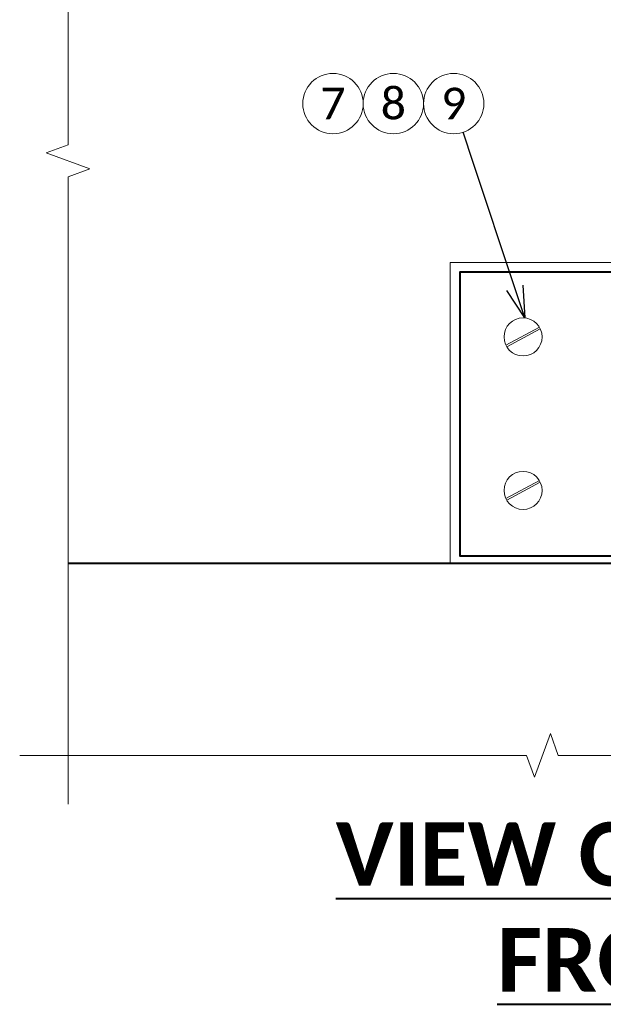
# Model space of a CAD drawing. Header units: metres. Extents: x -138 to 797, y -50 to 519.
# Tile 278 of 311: x 169 to 197, y 412 to 459. Entities that reach past the tile are written whole.
import ezdxf
from ezdxf import colors
from ezdxf.entities.mleader import LeaderData, LeaderLine
from ezdxf.math import Vec2, Vec3

# ---------------------------------------------------------------- set-up
doc = ezdxf.new("R2010")
doc.units = ezdxf.units.M
doc.header["$MEASUREMENT"] = 0
for name, color, linetype, lineweight in [('B_ANNO_BREAK', 7, 'Continuous', 18), ('B_ANNO_DIM', 7, 'Continuous', 18), ('B_ANNO_SYMB', 7, 'Continuous', 18), ('B_ANNO_TEXT', 7, 'Continuous', 18), ('B_ANNO_TEXT_TITLE', 7, 'Continuous', 40), ('B_DETAIL', 7, 'Continuous', 18), ('B_DETAIL_OBJ', 7, 'Continuous', 40)]:
    doc.layers.add(name, color=color, linetype=linetype, lineweight=lineweight)
doc.styles.add('Annotative', font='calibri.ttf', dxfattribs={"height": 0.0625})
doc.styles.get("Standard").update_dxf_attribs({"font": 'calibri.ttf'})
doc.styles.add('Title', font='calibrib.ttf', dxfattribs={"height": 0.125})

# ---------------------------------------------------------------- blocks, each defined once
blk = doc.blocks.new('_Open30')
at = {"color": 0, "linetype": 'ByBlock', "lineweight": -2}
for p, q in [((-1, 0.268), (0, 0)), ((0, 0), (-1, -0.268)), ((0, 0), (-1, 0))]:
    blk.add_line(p, q, dxfattribs=at)
blk = doc.blocks.new('screw head - vert face')
at = {"layer": 'B_DETAIL'}
for p, q in [((0.771, -0.465), (-0.812, 0.388)), ((0.812, -0.388), (-0.77, 0.465))]:
    blk.add_line(p, q, dxfattribs=at)
blk.add_circle((0, 0), 0.9, dxfattribs=at)
blk = doc.blocks.new('*U739')
at = {"layer": 'B_ANNO_BREAK', "flags": 128}
for points in [[(284.1778, 154.9421), (284.1778, 184.5834), (285.2087, 184.9586), (283.1468, 185.7091), (284.1778, 186.0843), (284.1778, 232.3981)], [(362.3185, 157.2406), (346.1156, 157.2406), (345.7403, 158.2716), (344.9899, 156.2097), (344.6146, 157.2406), (307.3335, 157.2406), (306.9583, 158.2716), (306.2078, 156.2097), (305.8326, 157.2406), (281.8897, 157.2406)]]:
    blk.add_lwpolyline(points, dxfattribs=at)
at = {"layer": 'B_ANNO_SYMB'}
for centre in [(296.6899, 188.0354), (299.541, 188.0354), (302.392, 188.0354)]:
    blk.add_circle(centre, 1.4255, dxfattribs=at)
at = {"layer": 'B_DETAIL', "flags": 128}
blk.add_lwpolyline([(313.6183, 180.5334), (302.2214, 180.5334), (302.2214, 166.3023)], dxfattribs=at)
at = {"layer": 'B_DETAIL_OBJ'}
blk.add_line((313.4689, 166.3023), (284.1778, 166.3023), dxfattribs=at)
at = {"layer": 'B_DETAIL_OBJ', "flags": 128}
blk.add_lwpolyline([(338.6835, 180.0734), (302.6835, 180.0734), (302.6835, 166.6783), (338.6835, 166.6783)], close=True, dxfattribs=at)
at = {"color": 7, "linetype": 'Continuous', "lineweight": 18, "xscale": -1}
for p in [(305.6689, 177.014), (305.6689, 169.7619)]:
    blk.add_blockref('screw head - vert face', p, dxfattribs=at)
at = {"layer": 'B_ANNO_TEXT', "char_height": 1.5, "width": 3.563823, "attachment_point": 5, "style": 'Annotative'}
for s, insert in [('7', (296.6899, 188.0354)), ('8', (299.541, 188.0354)), ('9', (302.392, 188.0354))]:
    blk.add_mtext(s, dxfattribs=dict(at, insert=insert))
at = {"layer": 'B_ANNO_TEXT_TITLE', "insert": (288.3003, 154.0871), "char_height": 3, "width": 65.300027, "attachment_point": 1, "style": 'Title'}
blk.add_mtext('\\pxqc;{\\LVIEW OF PARAPET PLATE\\PFROM SIDEWALK}', dxfattribs=at)
at = {"layer": 'B_ANNO_DIM'}
ml = blk.add_multileader_mtext('Standard', dxfattribs=at)
ml.set_content('', color=256)
ml.set_leader_properties()
ml.set_arrow_properties(name='OPEN30')
ml.build(insert=Vec2(0, 0))
ml.multileader.update_dxf_attribs({"text_right_attachment_type": 3, "dogleg_length": 0.0625, "arrow_head_size": 1.5, "scale": 24})
ctx = ml.context
ctx.base_point, ctx.scale, ctx.char_height, ctx.arrow_head_size, ctx.landing_gap_size, ctx.plane_origin, ctx.plane_x_axis, ctx.plane_y_axis = Vec3(302.3686, 188.1061), 24, 1.5, 1.5, 0.75, Vec3(304.408, 181.9576), Vec3(0.3148326, -0.9491472), Vec3(0.9491472, 0.3148326)
ctx.right_attachment = 3
notes = []
notes.append((ctx, [(0, (1, 1, 0), (303.3131, 185.2586), (-0.3148326, 0.9491472), 1.5, [(0, [(305.7506, 177.9101), (303.3131, 185.2586), (303.3131, 185.2586)], 0, [])])]))
ctx.mtext.insert, ctx.mtext.text_direction, ctx.mtext.rotation, ctx.mtext.flow_direction = Vec3(301.8928, 187.1581), Vec3(-0.3148326, 0.9491472), 1.8910766, 5
for ctx, leaders in notes:
    for number, flags, end, landing, length, lines in leaders:
        leader = LeaderData()
        leader.index, (leader.has_last_leader_line, leader.has_dogleg_vector, leader.attachment_direction) = number, flags
        leader.last_leader_point, leader.dogleg_vector, leader.dogleg_length = Vec3(end), Vec3(landing), length
        for number, points, colour, breaks in lines:
            line = LeaderLine()
            line.index, line.vertices, line.color, line.breaks = number, Vec3.list(points), colors.encode_raw_color(colour), breaks
            leader.lines.append(line)
        ctx.leaders.append(leader)

msp = doc.modelspace()

# ---------------------------------------------------------------- block references
msp.add_blockref('*U739', (-112.829, 266.839))

doc.saveas('drawing.dxf')
